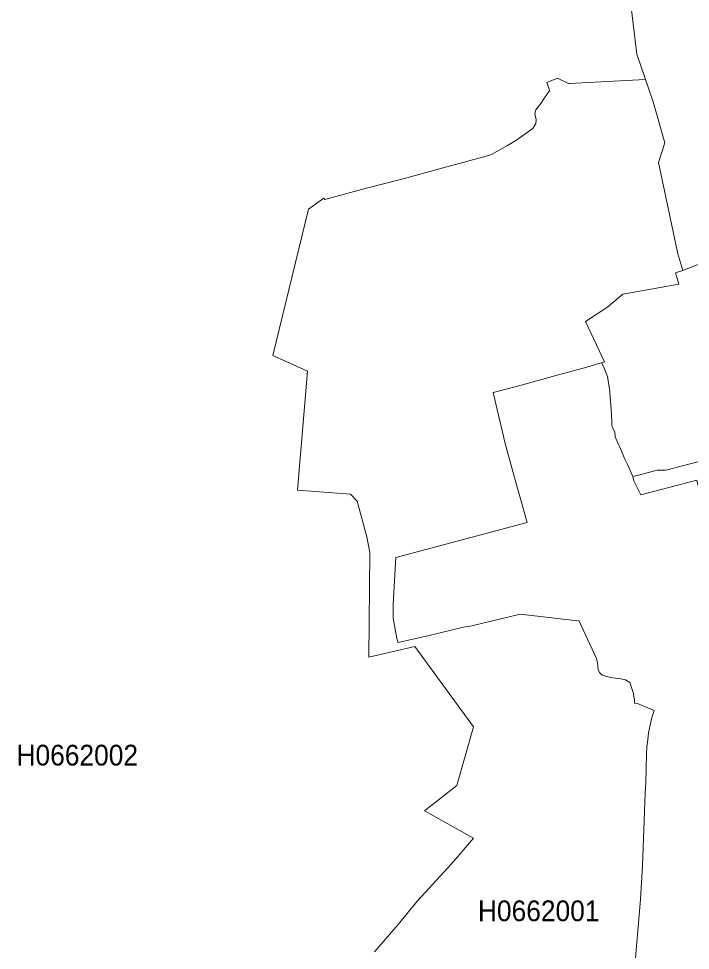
# Model space of a CAD drawing. Extents: x 369010 to 739155, y 6377141 to 6616555.
# Drawn here: x 630479 to 633718, y 6579816 to 6584307 of the extents above; entities that cross this region are included whole.
import ezdxf
from ezdxf.enums import TextEntityAlignment as Align

# ---------------------------------------------------------------- set-up
doc = ezdxf.new("R2010")
doc.units = 0
doc.header["$LTSCALE"] = 40
doc.layers.add('1', color=7, linetype='Continuous', lineweight=13)
doc.layers.add('2', color=7, linetype='Continuous')

msp = doc.modelspace()

# ---------------------------------------------------------------- linework, layer by layer
at = {"layer": '1'}
for points in [[(632996.36, 6583898.68), (633015.07, 6583924.99), (633036.75, 6583957.93), (633039.56, 6583958.09), (633025.99, 6584000.13), (633076.96, 6584020.49), (633130.26, 6583994.5), (633134.89, 6583994.83), (633499.33, 6584013.54), (633501.98, 6584013.54), (633459.44, 6584136.51), (633430.15, 6584376.16)], [(633430.15, 6584376.16), (633459.44, 6584136.51), (633538.89, 6583906.62), (633594.16, 6583708.35), (633564.54, 6583614.18), (633657.22, 6583173.11), (633681.38, 6583093.67), (634263.96, 6583323.05)], [(633279.38, 6581155.12), (633273.25, 6581169.68), (633269.45, 6581201.29), (633264.31, 6581222.48), (633179.91, 6581406.85), (633173.29, 6581403.87), (632896.9, 6581435.98), (632664.69, 6581380.53), (632623.81, 6581374.58), (632457.98, 6581334.52), (632308.03, 6581299.44), (632302.9, 6581319.46), (632285.19, 6581418.1), (632285.19, 6581442.43), (632284.53, 6581484.14), (632298.27, 6581710.05), (632930.16, 6581879.2), (632867.11, 6582106.6), (632825.07, 6582259.86), (632767.14, 6582504.47), (632872.73, 6582532.61), (633064.05, 6582585.57), (633218.14, 6582627.44), (633276.4, 6582645.32), (633288.64, 6582648.46), (633304.2, 6582652.6), (633211.68, 6582847.56), (633319.76, 6582918.73), (633391.59, 6582979.3), (633662.02, 6583026.8), (633645.47, 6583081.58), (633681.38, 6583093.67), (633657.22, 6583173.11), (633564.54, 6583614.18), (633594.16, 6583708.35), (633538.89, 6583906.62), (633501.98, 6584013.54), (633499.33, 6584013.54), (633134.89, 6583994.83), (633130.26, 6583994.5), (633076.96, 6584020.49), (633025.99, 6584000.13), (633039.56, 6583958.09), (633036.75, 6583957.93), (633015.07, 6583924.99), (632996.36, 6583898.68), (632972.03, 6583867.73), (632968.06, 6583849.69), (632973.52, 6583819.9), (632972.86, 6583801.86), (632958.63, 6583778.02), (632876.87, 6583720.43), (632835.99, 6583695.44), (632759.53, 6583651.74), (632733.05, 6583643.64), (632508.29, 6583582.56), (632332.69, 6583535.89), (632149.31, 6583489.22), (631954.85, 6583434.93), (631949.88, 6583441.72), (631876.73, 6583388.59), (631704.27, 6582684.21), (631871.93, 6582608.24), (631823.6, 6582034.61), (632078.31, 6582015.24), (632110.59, 6581981.48), (632157.42, 6581808.86), (632172.15, 6581734.22)], [(632194, 6579808.74), (632308.36, 6579940.81), (632401.71, 6580054.02), (632531.3, 6580194.53), (632576.65, 6580246), (632671.64, 6580356.89), (632436.13, 6580488.47), (632591.04, 6580610.77), (632671.48, 6580894.12), (632389.79, 6581280.24), (632166.86, 6581230.09), (632172.15, 6581734.22), (632157.42, 6581808.86), (632110.59, 6581981.48), (632078.31, 6582015.24), (631823.6, 6582034.61), (631871.93, 6582608.24), (631704.27, 6582684.21), (631876.73, 6583388.59), (631949.88, 6583441.72), (631954.85, 6583434.93), (632149.31, 6583489.22), (632332.69, 6583535.89), (632508.29, 6583582.56), (632733.05, 6583643.64), (632759.53, 6583651.74), (632835.99, 6583695.44), (632876.87, 6583720.43), (632958.63, 6583778.02), (632972.86, 6583801.86), (632973.52, 6583819.9), (632968.06, 6583849.69), (632972.03, 6583867.73), (632996.36, 6583898.68)], [(634263.96, 6583323.05), (633681.38, 6583093.67), (633645.47, 6583081.58), (633662.02, 6583026.8), (633391.59, 6582979.3), (633319.76, 6582918.73), (633211.68, 6582847.56), (633304.2, 6582652.6), (633288.64, 6582648.46), (633299.9, 6582627.77), (633318.1, 6582582.26), (633329.52, 6582512.25), (633329.85, 6582504.8), (633337.14, 6582402.69), (633339.29, 6582352.7), (633340.12, 6582339.13), (633354.02, 6582314.97), (633355.84, 6582292.13), (633367.09, 6582266.48), (633380.99, 6582234.37), (633402.51, 6582184.22), (633415.59, 6582155.26), (633440.08, 6582100.31), (633460.6, 6582105.44), (633491.39, 6582113.22), (633532.93, 6582124.31), (633558.25, 6582131.26), (633599.63, 6582131.43), (633717.46, 6582162.04), (633843.91, 6582195.31)], [(633288.64, 6582648.46), (633276.4, 6582645.32), (633218.14, 6582627.44), (633064.05, 6582585.57), (632872.73, 6582532.61), (632767.14, 6582504.47), (632825.07, 6582259.86), (632867.11, 6582106.6), (632930.16, 6581879.2), (632298.27, 6581710.05), (632284.53, 6581484.14), (632285.19, 6581442.43), (632285.19, 6581418.1), (632302.9, 6581319.46), (632308.03, 6581299.44), (632457.98, 6581334.52), (632623.81, 6581374.58), (632664.69, 6581380.53), (632896.9, 6581435.98), (633173.29, 6581403.87), (633179.91, 6581406.85), (633264.31, 6581222.48), (633269.45, 6581201.29), (633273.25, 6581169.68), (633279.38, 6581155.12), (633292.12, 6581141.88), (633330.19, 6581131.95), (633382.65, 6581124.33), (633405.16, 6581119.7), (633425.85, 6581107.95), (633441.9, 6581058.46), (633448.52, 6581023.21), (633448.02, 6581007.16), (633463.58, 6581006.66), (633543.19, 6580971.41), (633531.44, 6580938.31), (633515.38, 6580865.15), (633512.9, 6580830.07), (633507.77, 6580796.47), (633506.45, 6580764.03), (633503.47, 6580623.19), (633499.83, 6580573.21), (633487.58, 6580222.67), (633477.15, 6580061.14), (633435.78, 6579571.57)], [(633822.73, 6581796.61), (633805.51, 6581861.98), (633795.91, 6581902.53), (633789.62, 6581928.19), (633782.01, 6581956.65), (633771.75, 6581986.44), (633748.08, 6582082.93), (633479.14, 6582012.1), (633444.88, 6582079.79), (633440.08, 6582100.31), (633415.59, 6582155.26), (633402.51, 6582184.22), (633380.99, 6582234.37), (633367.09, 6582266.48), (633355.84, 6582292.13), (633354.02, 6582314.97), (633340.12, 6582339.13), (633339.29, 6582352.7), (633337.14, 6582402.69), (633329.85, 6582504.8), (633329.52, 6582512.25), (633318.1, 6582582.26), (633299.9, 6582627.77), (633288.64, 6582648.46)], [(633843.91, 6582195.31), (633717.46, 6582162.04), (633599.63, 6582131.43), (633558.25, 6582131.26), (633532.93, 6582124.31), (633491.39, 6582113.22), (633460.6, 6582105.44), (633440.08, 6582100.31), (633444.88, 6582079.79), (633479.14, 6582012.1), (633748.08, 6582082.93)], [(632172.15, 6581734.22), (632166.86, 6581230.09), (632389.79, 6581280.24), (632671.48, 6580894.12), (632591.04, 6580610.77), (632436.13, 6580488.47), (632671.64, 6580356.89), (632576.65, 6580246), (632531.3, 6580194.53), (632401.71, 6580054.02), (632308.36, 6579940.81), (632194, 6579808.74)], [(633435.78, 6579571.57), (633477.15, 6580061.14), (633487.58, 6580222.67), (633499.83, 6580573.21), (633503.47, 6580623.19), (633506.45, 6580764.03), (633507.77, 6580796.47), (633512.9, 6580830.07), (633515.38, 6580865.15), (633531.44, 6580938.31), (633543.19, 6580971.41), (633463.58, 6581006.66), (633448.02, 6581007.16), (633448.52, 6581023.21), (633441.9, 6581058.46), (633425.85, 6581107.95), (633405.16, 6581119.7), (633382.65, 6581124.33), (633330.19, 6581131.95), (633292.12, 6581141.88), (633279.38, 6581155.12)]]:
    msp.add_lwpolyline(points, dxfattribs=at)

# ---------------------------------------------------------------- texts
at = {"layer": '2', "width": 0.95}
for s, p in [('H0662002', (630761.47, 6580707.04)), ('H0662001', (632986.37, 6579956.58))]:
    msp.add_text(s, height=100, dxfattribs=at).set_placement(p, align=Align.CENTER)

doc.saveas('drawing.dxf')
